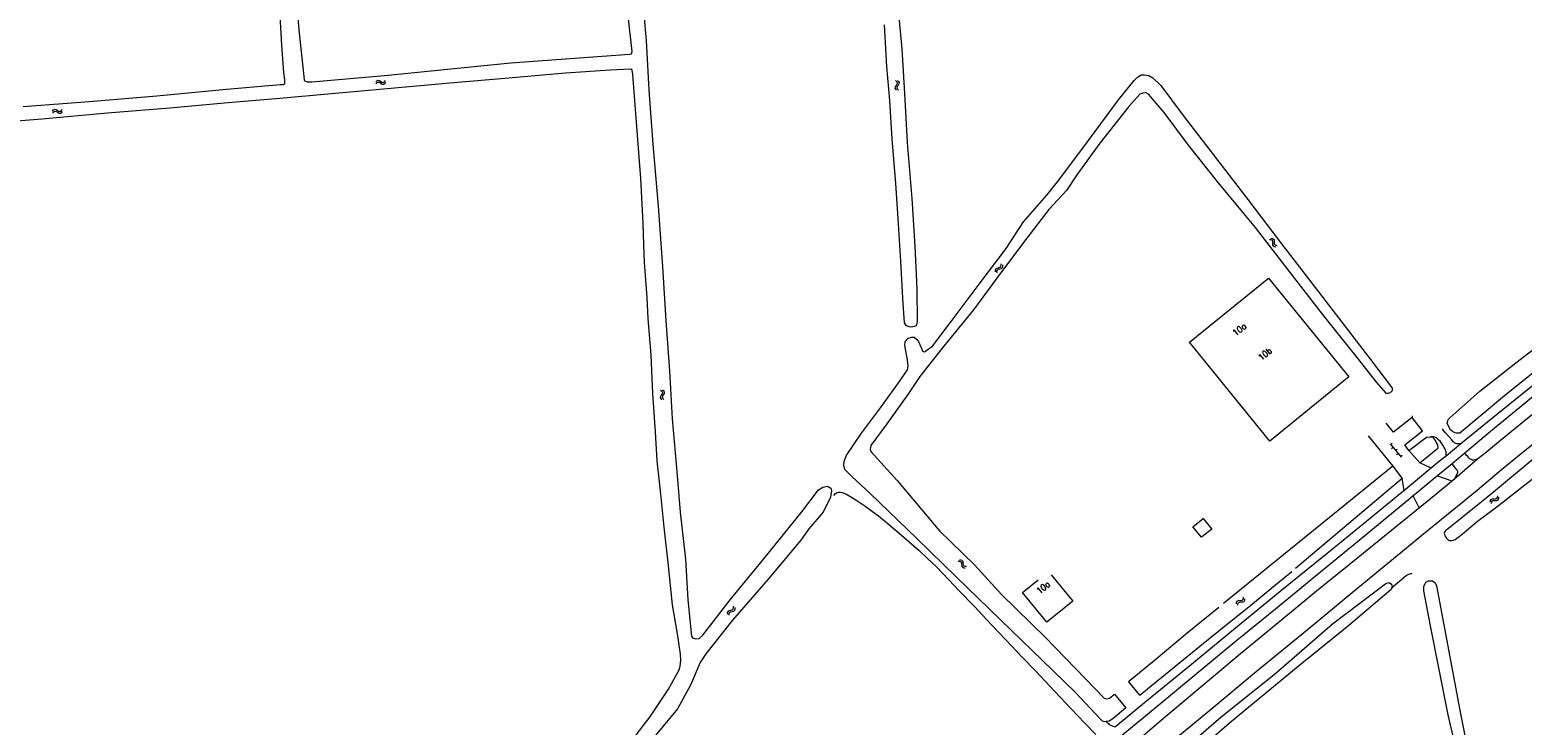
# Model space of a CAD drawing. Header units: metres. Extents: x 189705 to 199106, y 581686 to 588448.
# Tile 424 of 555: x 196843 to 197224, y 585799 to 585976. Entities that reach past the tile are written whole.
import ezdxf

# ---------------------------------------------------------------- set-up
doc = ezdxf.new("R2010")
doc.units = ezdxf.units.M
doc.layers.add('B-WA-OG-GBKN-G', color=7, linetype='Continuous', lineweight=18)
doc.styles.add('Style-STANDARD', font='STANDARD.shx')

msp = doc.modelspace()

# ---------------------------------------------------------------- linework, layer by layer
at = {"layer": 'B-WA-OG-GBKN-G'}
for p, q in [((196931.612, 585962.942), (196931.882, 585963.247)), ((196931.678, 585962.45), (196931.95, 585962.753)), ((196931.882, 585963.247), (196932.173, 585963.397)), ((196931.95, 585962.753), (196932.243, 585962.901)), ((196932.173, 585963.397), (196932.505, 585963.331)), ((196932.243, 585962.901), (196932.564, 585962.838)), ((196932.505, 585963.331), (196932.848, 585963.112)), ((196932.564, 585962.838), (196932.916, 585962.62)), ((196932.848, 585963.112), (196933.193, 585962.894)), ((196932.916, 585962.62), (196933.259, 585962.399)), ((196933.193, 585962.894), (196933.516, 585962.827)), ((196933.259, 585962.399), (196933.582, 585962.333)), ((196933.516, 585962.827), (196933.816, 585962.978)), ((196933.582, 585962.333), (196933.882, 585962.486)), ((196933.816, 585962.978), (196934.089, 585963.283)), ((196933.882, 585962.486), (196934.155, 585962.791)), ((197064.065, 585961.696), (197063.992, 585961.376)), ((197063.992, 585961.376), (197064.138, 585961.072)), ((197064.294, 585962.034), (197064.065, 585961.696)), ((197064.138, 585961.072), (197064.436, 585960.792)), ((197064.152, 585963.276), (197064.448, 585962.997)), ((197064.52, 585962.382), (197064.294, 585962.034)), ((197064.448, 585962.997), (197064.59, 585962.701)), ((197064.561, 585961.751), (197064.487, 585961.43)), ((197064.487, 585961.43), (197064.631, 585961.126)), ((197064.59, 585962.701), (197064.52, 585962.382)), ((197064.788, 585962.091), (197064.561, 585961.751)), ((197064.631, 585961.126), (197064.93, 585960.847)), ((197064.645, 585963.331), (197064.944, 585963.054)), ((197065.014, 585962.429), (197064.788, 585962.091)), ((197064.944, 585963.054), (197065.087, 585962.76)), ((197065.087, 585962.76), (197065.014, 585962.429)), ((196849.212, 585955.478), (196849.476, 585955.788)), ((196849.288, 585954.987), (196849.554, 585955.295)), ((196849.476, 585955.788), (196849.764, 585955.944)), ((196849.554, 585955.295), (196849.844, 585955.449)), ((196849.764, 585955.944), (196850.098, 585955.885)), ((196849.844, 585955.449), (196850.165, 585955.393)), ((196850.098, 585955.885), (196850.445, 585955.672)), ((196850.165, 585955.393), (196850.522, 585955.182)), ((196850.445, 585955.672), (196850.794, 585955.46)), ((196850.522, 585955.182), (196850.87, 585954.967)), ((196850.794, 585955.46), (196851.117, 585955.4)), ((196850.87, 585954.967), (196851.193, 585954.908)), ((196851.117, 585955.4), (196851.415, 585955.557)), ((196851.193, 585954.908), (196851.491, 585955.066)), ((196851.415, 585955.557), (196851.681, 585955.867)), ((196851.491, 585955.066), (196851.757, 585955.376)), ((197159.489, 585922.756), (197159.891, 585922.69)), ((197159.867, 585923.077), (197160.27, 585923.014)), ((197159.891, 585922.69), (197160.174, 585922.523)), ((197160.174, 585922.523), (197160.294, 585922.22)), ((197160.27, 585923.014), (197160.553, 585922.85)), ((197160.294, 585922.22), (197160.301, 585921.806)), ((197160.553, 585922.85), (197160.678, 585922.535)), ((197160.678, 585922.535), (197160.679, 585922.129)), ((197160.679, 585922.129), (197160.68, 585921.72)), ((197160.301, 585921.806), (197160.3, 585921.398)), ((197160.3, 585921.398), (197160.419, 585921.091)), ((197160.419, 585921.091), (197160.71, 585920.92)), ((197160.68, 585921.72), (197160.799, 585921.413)), ((197160.71, 585920.92), (197161.113, 585920.856)), ((197160.799, 585921.413), (197161.088, 585921.241)), ((197161.088, 585921.241), (197161.492, 585921.177)), ((197089.617, 585914.909), (197089.704, 585915.224)), ((197089.658, 585914.503), (197089.617, 585914.909)), ((197089.704, 585915.224), (197089.978, 585915.424)), ((197089.978, 585915.424), (197090.371, 585915.527)), ((197090.026, 585914.623), (197090.116, 585914.939)), ((197090.064, 585914.218), (197090.026, 585914.623)), ((197090.116, 585914.939), (197090.379, 585915.132)), ((197090.371, 585915.527), (197090.766, 585915.632)), ((197090.379, 585915.132), (197090.779, 585915.243)), ((197090.766, 585915.632), (197091.034, 585915.824)), ((197090.779, 585915.243), (197091.174, 585915.345)), ((197091.034, 585915.824), (197091.127, 585916.147)), ((197091.127, 585916.147), (197091.088, 585916.554)), ((197091.174, 585915.345), (197091.442, 585915.537)), ((197091.442, 585915.537), (197091.533, 585915.861)), ((197091.533, 585915.861), (197091.494, 585916.268)), ((197004.242, 585884.264), (197004.547, 585883.993)), ((197004.547, 585883.993), (197004.696, 585883.701)), ((197004.734, 585884.333), (197005.04, 585884.064)), ((197005.04, 585884.064), (197005.192, 585883.774)), ((197004.2, 585882.682), (197004.136, 585882.36)), ((197004.136, 585882.36), (197004.29, 585882.06)), ((197004.419, 585883.027), (197004.2, 585882.682)), ((197004.29, 585882.06), (197004.596, 585881.789)), ((197004.636, 585883.381), (197004.419, 585883.027)), ((197004.694, 585882.751), (197004.63, 585882.428)), ((197004.63, 585882.428), (197004.782, 585882.128)), ((197004.696, 585883.701), (197004.636, 585883.381)), ((197004.911, 585883.097), (197004.694, 585882.751)), ((197004.782, 585882.128), (197005.088, 585881.858)), ((197005.128, 585883.441), (197004.911, 585883.097)), ((197005.192, 585883.774), (197005.128, 585883.441)), ((197190.282, 585870.56), (197193.051, 585867.14)), ((197190.797, 585870.719), (197190.408, 585870.405)), ((197191.038, 585869.627), (197190.649, 585869.313)), ((197192.055, 585869.165), (197191.667, 585868.85)), ((197192.296, 585868.073), (197191.907, 585867.758)), ((197193.314, 585867.61), (197192.925, 585867.296)), ((197217.642, 585856.922), (197217.714, 585857.324)), ((197215.786, 585855.732), (197215.856, 585856.134)), ((197215.856, 585856.134), (197216.024, 585856.414)), ((197216.024, 585856.414), (197216.341, 585856.533)), ((197216.101, 585855.348), (197216.173, 585855.749)), ((197216.173, 585855.749), (197216.345, 585856.029)), ((197216.341, 585856.533), (197216.748, 585856.527)), ((197216.345, 585856.029), (197216.65, 585856.144)), ((197216.65, 585856.144), (197217.065, 585856.144)), ((197216.748, 585856.527), (197217.157, 585856.522)), ((197217.065, 585856.144), (197217.473, 585856.136)), ((197217.157, 585856.522), (197217.466, 585856.635)), ((197217.466, 585856.635), (197217.642, 585856.922)), ((197217.473, 585856.136), (197217.782, 585856.25)), ((197217.782, 585856.25), (197217.957, 585856.538)), ((197217.957, 585856.538), (197218.028, 585856.94)), ((197080.09, 585840.639), (197080.497, 585840.624)), ((197080.425, 585841.005), (197080.832, 585840.994)), ((197080.497, 585840.624), (197080.799, 585840.495)), ((197080.799, 585840.495), (197080.957, 585840.21)), ((197080.832, 585840.994), (197081.134, 585840.867)), ((197080.957, 585840.21), (197081.016, 585839.799)), ((197081.016, 585839.799), (197081.067, 585839.394)), ((197081.067, 585839.394), (197081.223, 585839.105)), ((197081.134, 585840.867), (197081.298, 585840.571)), ((197081.223, 585839.105), (197081.534, 585838.972)), ((197081.298, 585840.571), (197081.35, 585840.167)), ((197081.35, 585840.167), (197081.404, 585839.762)), ((197081.404, 585839.762), (197081.56, 585839.473)), ((197081.534, 585838.972), (197081.942, 585838.959)), ((197081.56, 585839.473), (197081.869, 585839.339)), ((197081.869, 585839.339), (197082.277, 585839.326)), ((197151.586, 585830.567), (197151.992, 585830.584)), ((197151.992, 585830.584), (197152.4, 585830.602)), ((197152.4, 585830.602), (197152.703, 585830.733)), ((197152.703, 585830.733), (197152.863, 585831.028)), ((197152.863, 585831.028), (197152.912, 585831.434)), ((197153.04, 585830.365), (197153.199, 585830.663)), ((197153.199, 585830.663), (197153.247, 585831.069)), ((197021.326, 585827.521), (197021.421, 585827.834)), ((197021.357, 585827.115), (197021.326, 585827.521)), ((197021.421, 585827.834), (197021.699, 585828.027)), ((197021.699, 585828.027), (197022.095, 585828.121)), ((197021.728, 585827.226), (197021.826, 585827.539)), ((197021.756, 585826.819), (197021.728, 585827.226)), ((197021.826, 585827.539), (197022.094, 585827.726)), ((197022.094, 585827.726), (197022.496, 585827.827)), ((197022.095, 585828.121), (197022.492, 585828.216)), ((197022.492, 585828.216), (197022.764, 585828.402)), ((197022.496, 585827.827), (197022.893, 585827.92)), ((197022.764, 585828.402), (197022.865, 585828.722)), ((197022.865, 585828.722), (197022.836, 585829.13)), ((197022.893, 585827.92), (197023.165, 585828.105)), ((197023.165, 585828.105), (197023.265, 585828.427)), ((197023.265, 585828.427), (197023.235, 585828.835)), ((197151.076, 585829.737), (197151.124, 585830.141)), ((197151.124, 585830.141), (197151.276, 585830.431)), ((197151.276, 585830.431), (197151.586, 585830.567)), ((197151.412, 585829.371), (197151.462, 585829.775)), ((197151.462, 585829.775), (197151.618, 585830.064)), ((197151.618, 585830.064), (197151.916, 585830.197)), ((197151.916, 585830.197), (197152.33, 585830.22)), ((197152.33, 585830.22), (197152.738, 585830.235)), ((197152.738, 585830.235), (197153.04, 585830.365))]:
    msp.add_line(p, q, dxfattribs=at)
at = {"layer": 'B-WA-OG-GBKN-G', "flags": 128}
for points in [[(196841.72, 585956.67), (196858.583, 585957.966), (196875.776, 585959.415), (196892.661, 585961.042), (196907.211, 585962.255), (196908.033, 585962.306), (196908.405, 585962.549), (196908.452, 585963.501), (196908.215, 585965.303), (196907.674, 585972.322), (196907.125, 585981.309), (196906.499, 585991.197), (196905.716, 586000)], [(196909.991, 586000), (196910.001, 585999.857), (196911.038, 585988.146), (196911.976, 585976.189), (196913.271, 585964.352), (196913.346, 585963.296), (196914.107, 585962.953), (196915.337, 585962.922), (196934.781, 585964.637), (196950.791, 585966.245)], [(196950.791, 585966.245), (196966.069, 585967.808), (196981.155, 585968.932), (196996.358, 585970.043), (196996.844, 585970.142), (196996.96, 585970.724), (196995.984, 585979.825), (196995.168, 585989.533), (196994.586, 585999.142), (196994.501, 586000)], [(197000, 585980.149), (197000.553, 585973.513), (197001.258, 585960.827), (197002.296, 585947.069), (197003.647, 585931.255), (197004.717, 585915.872), (197005.593, 585902.005), (197006.53, 585889.187), (197007.232, 585876.935), (197008.434, 585862.521), (197009.233, 585853.176), (197010.591, 585841.157), (197011.212, 585830.757), (197012.116, 585821.527), (197012.377, 585821.052), (197013.224, 585820.851), (197014.118, 585820.927), (197014.987, 585821.755), (197022.002, 585830.786), (197030.557, 585841.209), (197040.228, 585853.221), (197044.498, 585858.835), (197045.581, 585859.517)], [(197064.828, 585981.252), (197065.738, 585971.367), (197066.455, 585959.948), (197067.128, 585947.498), (197068.325, 585933.149), (197069.093, 585920.997), (197069.627, 585910.085), (197069.697, 585901.708), (197069.401, 585900.719), (197068.906, 585900.485), (197068.204, 585900.376), (197067.66, 585900.408), (197066.95, 585900.688), (197066.44, 585901.491), (197066.055, 585907.752), (197065.517, 585917.179), (197064.82, 585928.066), (197064.212, 585937.007), (197063.294, 585948.435), (197062.688, 585958.206), (197061.966, 585966.883), (197061.377, 585977.51)], [(197000, 585921.344), (196999.808, 585926.927), (196999.221, 585938.317), (196998.11, 585952.697), (196997.141, 585964.861), (196996.976, 585965.892), (196996.629, 585966.232), (196991.367, 585965.896), (196979.969, 585965.154), (196965.542, 585963.895), (196950.526, 585962.621), (196934.498, 585961.142), (196919.429, 585959.817), (196907.192, 585958.713)], [(197117.878, 585799.713), (197117.553, 585799.676), (197116.958, 585799.851), (197116.387, 585800.357), (197109.946, 585807.223), (197101.613, 585815.283), (197090.912, 585825.632), (197079.635, 585836.623), (197069.55, 585846.382), (197057.714, 585857.866), (197053.021, 585862.224), (197051.244, 585864), (197050.991, 585865.138), (197051.099, 585866.09), (197051.588, 585867.53), (197055.451, 585873.316), (197060.34, 585879.798), (197064.758, 585885.922), (197067.215, 585889.474), (197067.401, 585890.464), (197067.204, 585892.009), (197066.551, 585895.712), (197066.634, 585896.71), (197067.31, 585897.467), (197068.241, 585897.827), (197068.889, 585897.833), (197069.827, 585897.025), (197070.751, 585894.992), (197070.998, 585894.24), (197071.553, 585894.081), (197071.827, 585894.247), (197072.5, 585894.706), (197073.54, 585895.518), (197077.848, 585901.124), (197085.501, 585911.317), (197092.377, 585920.467), (197096.796, 585927.272), (197102.7, 585934.067), (197105.783, 585937.884), (197113.133, 585947.684), (197120.973, 585958.38), (197124.989, 585963.329), (197125.854, 585964.175), (197126.774, 585964.716), (197127.54, 585964.779), (197128.705, 585964.597), (197129.723, 585963.99), (197131.835, 585962.041), (197137.456, 585954.393), (197145.734, 585943.61)], [(197145.734, 585943.61), (197153.954, 585932.906), (197162.602, 585921.646), (197170.337, 585911.569), (197177.099, 585902.716), (197185.019, 585892.456), (197190.624, 585885.061), (197190.764, 585884.832), (197190.756, 585884.087), (197190.434, 585883.74), (197189.88, 585883.422), (197189.341, 585883.389), (197186.838, 585886.269), (197181.857, 585892.626), (197173.064, 585903.674), (197164.887, 585914.255), (197155.898, 585925.785), (197146.409, 585937.242), (197138.876, 585946.772), (197132.666, 585955.114), (197128.62, 585959.82), (197128.033, 585960.125), (197127.203, 585960.101), (197126.487, 585959.798), (197123.652, 585956.691), (197116.286, 585947.312), (197110.375, 585939.241), (197107.724, 585935.211), (197103.23, 585930.359), (197097.593, 585923.094), (197091.215, 585914.45), (197083.996, 585904.804), (197076.03, 585895.011), (197070.317, 585887.736), (197067.486, 585883.461), (197061.974, 585875.663), (197057.854, 585870.126), (197057.694, 585869.162), (197057.856, 585868.583), (197064.583, 585861.234), (197075.386, 585848.394), (197084.29, 585839.666), (197091.157, 585832.141), (197102.389, 585821.144), (197112.582, 585810.593), (197117.313, 585805.691), (197117.96, 585805.548), (197118.701, 585805.721), (197119.976, 585806.725)], [(196907.192, 585958.713), (196894.017, 585957.604), (196879.11, 585956.226), (196863.225, 585954.921), (196846.478, 585953.409), (196827.464, 585951.918)], [(197276.083, 585935.108), (197276.871, 585933.584), (197277.557, 585932.339), (197278.142, 585931.119), (197278.447, 585930.484), (197278.574, 585930.052), (197278.6, 585929.646), (197278.549, 585929.036), (197278.295, 585928.451), (197277.838, 585927.867), (197276.543, 585926.673), (197272.886, 585923.674), (197264.911, 585916.94), (197254.804, 585908.504), (197243.705, 585899.356), (197230.068, 585888.225), (197217.801, 585878.289), (197208.303, 585870.59)], [(197280.303, 585926.368), (197274.487, 585921.515), (197266.995, 585915.264), (197260.9, 585910.308), (197256.836, 585907.056), (197248.608, 585900.474), (197240.278, 585893.715), (197230.627, 585885.863), (197223.364, 585879.865), (197215.821, 585873.69), (197209.345, 585868.227)], [(197212.521, 585866.728), (197214.426, 585868.228), (197218.388, 585871.48), (197228.013, 585879.332), (197240.914, 585890.056), (197251.86, 585898.747), (197268.342, 585912.164), (197277.739, 585919.991), (197280.609, 585922.506)], [(197000, 585798.886), (197001.469, 585800.829), (197006.292, 585807.994), (197009.05, 585813.093), (197009.251, 585813.875), (197009.4, 585815.369), (197009.284, 585816.879), (197008.52, 585822.138), (197007.303, 585829.531), (197006.256, 585839.41), (197005.203, 585849.341), (197004.345, 585857.839), (197003.35, 585866.26), (197002.91, 585873.646), (197002.231, 585883.399), (197001.838, 585893.24), (197001.058, 585902.553), (197000.846, 585907.962), (197000.154, 585916.866), (197000, 585921.344)], [(197159.276, 585912.84), (197179.746, 585887.646), (197159.576, 585871.274), (197139.119, 585896.485), (197159.276, 585912.84)], [(197231.914, 585892.894), (197219.399, 585882.833), (197208.065, 585873.336), (197207.111, 585873.268), (197206.227, 585873.654), (197205.701, 585874.12), (197205.128, 585875.067), (197204.825, 585875.868), (197205.056, 585876.773), (197205.45, 585877.255), (197213.137, 585884.062), (197222.358, 585891.216), (197233.331, 585899.744)], [(197197.807, 585865.767), (197195.057, 585868.898), (197193.984, 585870.336), (197198.525, 585873.914), (197195.862, 585877.337), (197191.143, 585873.583), (197189.272, 585875.876)], [(197194.405, 585876.381), (197194.582, 585876.319)], [(197195.878, 585877.728), (197195.862, 585877.337)], [(197000, 585683.83), (197019.282, 585699.777), (197037.644, 585714.922), (197042.012, 585718.454), (197051.841, 585726.484), (197066.037, 585738.326), (197079.319, 585749.329), (197089.935, 585757.969), (197102.71, 585768.489), (197117.465, 585780.585), (197132.22, 585792.681), (197143.826, 585802.21), (197156.601, 585812.883), (197169.147, 585823.124), (197181.642, 585833.466), (197194.441, 585844.063), (197198.378, 585847.29), (197212.473, 585858.75), (197218.67, 585864.011), (197229.082, 585872.498)], [(197184.702, 585872.655), (197190.963, 585864.923), (197193.344, 585861.748)], [(197208.303, 585870.59), (197207.82, 585870.564), (197207.591, 585870.564), (197207.288, 585870.576), (197207.007, 585870.666), (197206.702, 585870.869), (197206.423, 585871.098), (197205.991, 585871.58), (197204.466, 585873.308), (197203.958, 585873.892), (197203.653, 585874.4)], [(197195.057, 585868.898), (197199.563, 585872.266)], [(197197.807, 585865.767), (197202.435, 585869.497)], [(197199.563, 585872.266), (197200.376, 585872.393), (197200.757, 585872.367), (197201.138, 585872.291), (197201.367, 585871.961), (197201.748, 585871.453), (197202.13, 585870.818), (197202.308, 585870.259), (197202.435, 585869.497)], [(197204.519, 585867.464), (197204.595, 585867.857), (197204.581, 585868.262), (197204.518, 585868.608), (197204.391, 585868.989), (197204.213, 585869.37), (197204.061, 585869.675), (197203.731, 585870.222), (197203.387, 585870.766), (197203.019, 585871.25), (197202.714, 585871.529), (197202.409, 585871.809), (197202.028, 585872.113), (197201.702, 585872.304), (197201.313, 585872.375), (197200.757, 585872.367)], [(197208.303, 585870.59), (197204.519, 585867.464)], [(197204.519, 585867.464), (197202.462, 585865.812), (197194.182, 585858.951), (197182.424, 585849.346), (197173.281, 585841.824), (197162.234, 585832.879), (197150.831, 585823.503), (197139.58, 585814.253), (197128.177, 585804.952), (197120.224, 585798.35)], [(197206.069, 585865.483), (197202.437, 585862.535), (197193.066, 585854.734), (197183.822, 585847.11), (197171.606, 585837.047), (197161.041, 585828.433), (197151.187, 585820.403), (197140.292, 585811.356), (197129.296, 585802.285), (197121.677, 585795.957)], [(197190.963, 585864.923), (197147.755, 585829.829)], [(197200.757, 585864.399), (197197.807, 585865.767)], [(197228.677, 585868.255), (197220.22, 585861.241), (197216.106, 585857.862), (197206.455, 585850.01), (197204.83, 585848.714), (197204.525, 585848.51), (197204.296, 585848.256), (197204.144, 585848.027), (197204.068, 585847.773), (197204.119, 585847.545), (197204.221, 585847.214), (197204.373, 585846.808), (197204.627, 585846.478), (197204.881, 585846.224), (197205.161, 585846.02), (197205.429, 585845.949), (197205.669, 585845.919), (197205.974, 585845.944), (197206.387, 585846.038), (197206.863, 585846.198), (197207.313, 585846.509), (197207.879, 585846.935), (197209.123, 585847.952), (197212.552, 585850.874), (197217.479, 585854.533), (197223.828, 585859.514), (197231.396, 585865.384)], [(197209.345, 585868.227), (197206.069, 585865.483)], [(197206.756, 585861.748), (197207.111, 585862.408), (197207.34, 585862.866), (197207.467, 585863.12), (197207.531, 585863.383), (197207.518, 585863.603), (197207.445, 585863.795), (197207.289, 585863.984), (197206.755, 585864.619), (197206.069, 585865.483)], [(197206.756, 585861.748), (197212.521, 585866.728)], [(197212.521, 585866.728), (197211.988, 585866.474), (197211.631, 585866.415), (197211.272, 585866.448), (197210.921, 585866.55), (197210.616, 585866.754), (197210.337, 585867.005), (197210.057, 585867.312), (197209.777, 585867.643), (197209.345, 585868.227)], [(197123.888, 585793.366), (197125.056, 585794.306), (197127.088, 585795.958), (197131.38, 585799.617), (197140.979, 585807.723), (197152.103, 585817.049), (197162.642, 585825.74), (197171.455, 585833.033), (197179.785, 585839.818), (197191.95, 585849.677), (197200.509, 585856.539), (197206.756, 585861.748)], [(197193.344, 585861.748), (197166.169, 585838.749)], [(197193.843, 585858.674), (197193.344, 585861.748)], [(197202.337, 585862.452), (197206.009, 585861.125)], [(197045.581, 585859.517), (197046.849, 585859.788), (197047.641, 585859.293), (197047.833, 585858.552), (197047.609, 585856.985), (197045.699, 585853.142), (197042.054, 585848.864), (197039.992, 585845.962), (197031.652, 585836.04), (197022.617, 585825.576), (197015.774, 585816.991), (197014.368, 585814.756), (197011.896, 585809.033), (197008.592, 585802.975), (197003.303, 585796.564), (197000, 585792.302)], [(197048.393, 585857.409), (197048.847, 585857.933), (197049.256, 585858.146), (197049.561, 585858.222), (197050.069, 585858.247), (197050.577, 585858.171), (197051.517, 585857.815), (197052.483, 585857.231), (197054.261, 585856.114), (197056.319, 585854.767), (197058.25, 585853.319), (197059.8, 585852.201), (197062.24, 585850.169), (197065.67, 585847.299), (197068.948, 585844.504), (197070.193, 585843.336), (197072.176, 585841.456), (197074.742, 585838.992), (197075.962, 585837.721), (197077.817, 585835.791), (197080.307, 585833.174), (197084.348, 585829.008), (197086.33, 585826.874), (197088.693, 585824.333), (197092.226, 585820.624), (197096.546, 585816.051), (197099.722, 585812.698), (197104.856, 585807.287), (197108.846, 585803.07), (197112.429, 585799.31), (197115.224, 585796.388)], [(197197.661, 585854.255), (197196.173, 585857.32)], [(197142.14, 585846.724), (197139.948, 585849.362), (197142.619, 585851.521), (197144.828, 585848.834), (197142.14, 585846.724)], [(197103.809, 585837.185), (197109.341, 585830.43), (197102.776, 585825.052), (197096.562, 585832.64), (197100.502, 585835.868)], [(197126.424, 585806.477), (197129.37, 585808.865), (197135.744, 585814.024), (197141.738, 585818.953), (197149.204, 585825.027), (197154.207, 585829.016), (197160.099, 585833.819), (197165.2, 585837.962)], [(197135.306, 585790.587), (197147.09, 585800.851), (197161.226, 585812.165), (197175.589, 585824.682), (197189.169, 585834.971), (197189.982, 585835.17), (197190.587, 585834.794), (197190.811, 585833.974), (197190.54, 585833.439), (197179.708, 585824.235), (197166.427, 585813.417), (197149.284, 585799.296), (197135.961, 585787.662)], [(197190.528, 585833.747), (197194.393, 585836.974), (197194.72, 585837.182), (197195.028, 585837.33), (197195.331, 585837.433), (197195.576, 585837.478), (197195.796, 585837.514)], [(197207.778, 585789.718), (197205.06, 585801.386), (197202.808, 585812.965), (197200.584, 585824.141), (197198.848, 585833.101), (197198.886, 585834.158), (197199.41, 585835.286), (197200.037, 585835.662), (197201.1, 585835.612), (197201.749, 585835.118), (197202.058, 585834.304), (197204.718, 585820.328), (197208.189, 585801.688), (197210.057, 585792.364)], [(197146.566, 585828.858), (197138.51, 585822.281), (197130.612, 585815.649), (197123.577, 585809.83)], [(197126.424, 585806.477), (197123.636, 585809.878)], [(197119.976, 585806.725), (197122.87, 585803.197)], [(197122.87, 585803.197), (197119.565, 585800.432), (197118.65, 585799.8), (197117.878, 585799.713)], [(196858.656, 585620.177), (196858.129, 585621.354), (196858.021, 585623.13), (196858.511, 585624.291), (196864.963, 585634.104), (196875.738, 585649.494), (196886.27, 585662.296), (196899.004, 585677.352), (196909.606, 585689.266), (196919.57, 585702.26), (196928.193, 585712.974), (196937.431, 585725.916), (196946.157, 585736.539), (196954.795, 585746.08), (196964.039, 585756.652), (196973.024, 585767.33), (196980.634, 585775.501), (196989.276, 585785.444), (196995.9, 585793.462), (197000, 585798.886)], [(197117.878, 585799.713), (197118.068, 585799.539), (197118.42, 585799.197), (197118.624, 585799.001), (197118.831, 585798.879), (197119.186, 585798.701), (197119.566, 585798.562), (197120.224, 585798.35)]]:
    msp.add_lwpolyline(points, dxfattribs=at)

# ---------------------------------------------------------------- texts
at = {"layer": 'B-WA-OG-GBKN-G', "style": 'Style-STANDARD'}
for s, rotation, p in [('10a', 38.9104, (197150.921, 585897.988)), ('10b', 39.03551, (197157.436, 585891.735)), ('10a', 39.32164, (197100.894, 585832.131))]:
    msp.add_text(s, height=1.6, rotation=rotation, dxfattribs=at).set_placement(p)

doc.saveas('drawing.dxf')
